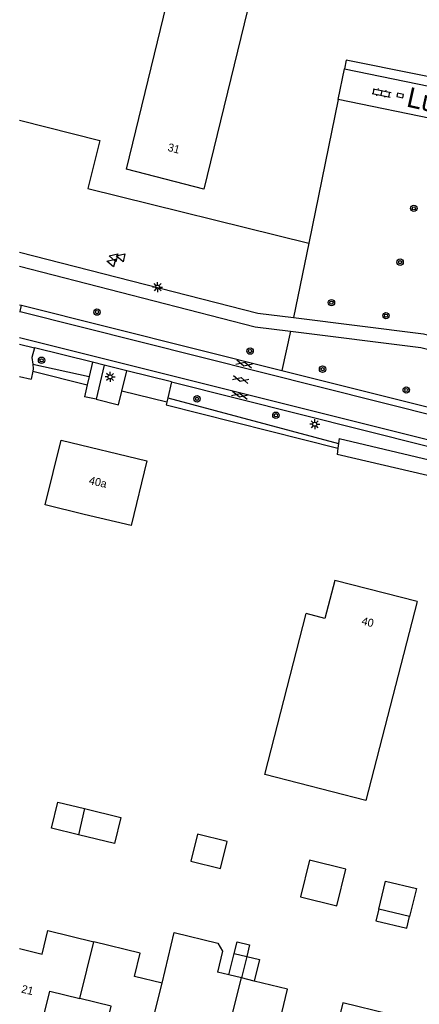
# Model space of a CAD drawing. Extents: x 128000 to 131008, y 398996 to 402500.
# Drawn here: x 128000 to 128050, y 399644.1 to 399767.2 of the extents above; entities that cross this region are included whole.
import ezdxf

# ---------------------------------------------------------------- set-up
doc = ezdxf.new("R2010")
doc.units = 0
for name, color, linetype in [('gg-afsc-erfafscheiding', 7, 'Continuous'), ('gg-anno-huisnummerreeks BGT', 7, 'Continuous'), ('gg-anno-openbare ruimte label', 7, 'Continuous'), ('gg-bbg-gedigitaliseerde bebouwing', 7, 'Continuous'), ('gg-bbg-gedigitaliseerde bijgebouw', 7, 'Continuous'), ('gg-bbg-hoofdgebouw', 7, 'Continuous'), ('gg-bbg-luifel en loopbrug', 7, 'Continuous'), ('gg-bbg-tussenscheiding', 7, 'Continuous'), ('gg-knt-onverhard', 7, 'Continuous'), ('gg-knt-verharding', 7, 'Continuous'), ('gg-knt-verharding nz', 7, 'Continuous'), ('gg-kntw-bovenkant insteek waterloop', 7, 'Continuous'), ('gt-grn-groengrens', 7, 'Continuous'), ('gt-grn-vlakafsluiter', 7, 'Continuous'), ('gt-symb-boom', 7, 'Continuous'), ('gt-symb-gesloten verharding', 7, 'Continuous'), ('gt-symb-klinker verharding', 7, 'Continuous'), ('gt-symb-kolk', 7, 'Continuous'), ('gt-symb-lichtmast', 7, 'Continuous'), ('gt-symb-waterafsluiter', 7, 'Continuous')]:
    doc.layers.add(name, color=color, linetype=linetype)

# ---------------------------------------------------------------- blocks, each defined once
blk = doc.blocks.new('gt0-KL1')
at = {"layer": 'gt-symb-klinker verharding'}
for p, q in [((-1.15, 0.3), (1.15, 0.3)), ((-1, -0.3), (-1, 0.3)), ((-0.5, 0.3), (-0.5, 0.45)), ((0, -0.3), (0, 0.3)), ((0.5, 0.3), (0.5, 0.45)), ((1, -0.3), (1, 0.3)), ((-1.15, -0.3), (1.15, -0.3)), ((-0.5, -0.45), (-0.5, -0.3)), ((0.5, -0.45), (0.5, -0.3))]:
    blk.add_line(p, q, dxfattribs=at)
blk = doc.blocks.new('gt0-WAFSL')
at = {"layer": 'gt-symb-waterafsluiter'}
for p, q in [((-0.5, -0.33), (0, 0.67)), ((0, 0.67), (0.5, -0.33)), ((0.5, -0.33), (-0.5, -0.33))]:
    blk.add_line(p, q, dxfattribs=at)
blk = doc.blocks.new('gt0-BOOM')
at = {"layer": 'gt-symb-boom'}
for radius in [0.4, 0.2]:
    blk.add_circle((0, 0), radius, dxfattribs=at)
blk = doc.blocks.new('gt0-KOLK')
at = {"layer": 'gt-symb-kolk'}
blk.add_lwpolyline([(0, 0), (0.38, 0), (0.38, 0.4), (-0.38, 0.4), (-0.38, 0), (0, 0)], dxfattribs=at)
blk = doc.blocks.new('gt0-LMAST')
at = {"layer": 'gt-symb-lichtmast'}
for p, q in [((-0.18, 0.17), (-0.45, 0.44)), ((-0.01, 0.25), (-0.01, 0.62)), ((0.17, 0.17), (0.44, 0.44)), ((-0.26, 0), (-0.63, 0)), ((-0.18, -0.18), (-0.45, -0.45)), ((-0.01, -0.25), (-0.01, -0.63)), ((0.44, -0.45), (0.17, -0.18)), ((0.24, 0), (0.62, 0))]:
    blk.add_line(p, q, dxfattribs=at)
blk.add_circle((-0.01, 0), 0.25, dxfattribs=at)
blk = doc.blocks.new('gt0-GESVH1')
at = {"layer": 'gt-symb-gesloten verharding'}
for p, q in [((-0.99, -0.26), (0.01, 0.24)), ((0.01, -0.26), (-0.99, 0.24)), ((0.01, 0.24), (1.01, -0.26)), ((1.01, 0.24), (0.01, -0.26))]:
    blk.add_line(p, q, dxfattribs=at)

msp = doc.modelspace()

# ---------------------------------------------------------------- linework, layer by layer
at = {"layer": 'gg-afsc-erfafscheiding'}
for p, q in [((128039.87, 399757.17), (128036.19, 399739.22)), ((128036.19, 399739.22), (128034.28, 399729.93)), ((128018.53, 399719.89), (128039.89, 399714.22))]:
    msp.add_line(p, q, dxfattribs=at)
at = {"layer": 'gg-bbg-gedigitaliseerde bebouwing'}
for p, q in [((128026.19, 399647.8), (128024.74, 399648.15)), ((128029.34, 399647.03), (128027.75, 399647.42))]:
    msp.add_line(p, q, dxfattribs=at)
for points in [[(128049.72, 399694.44), (128043.32, 399669.59), (128030.66, 399672.85), (128035.83, 399692.94)], [(128000, 399651.09), (128002.8, 399650.41), (128003.51, 399653.34), (128009.29, 399651.92)], [(128017.81, 399646.76), (128019.35, 399653.09), (128024.79, 399651.76), (128025.38, 399650.79), (128024.74, 399648.15)], [(128017.81, 399646.76), (128014.36, 399647.6), (128015.07, 399650.51), (128009.29, 399651.92)], [(128036.27, 399642.22), (128032.79, 399643.07), (128033.51, 399646.01), (128029.34, 399647.03)], [(128046.21, 399642.91), (128040.44, 399644.32), (128039.72, 399641.38), (128036.27, 399642.22)]]:
    msp.add_lwpolyline(points, dxfattribs=at)
at = {"layer": 'gg-bbg-gedigitaliseerde bijgebouw'}
for p, q in [((128008.13, 399668.58), (128007.35, 399665.32)), ((128048.79, 399655.09), (128044.93, 399656.03)), ((128026.19, 399647.8), (128026.85, 399650.49)), ((128026.85, 399650.49), (128028.41, 399650.11)), ((128028.41, 399650.11), (128027.75, 399647.42))]:
    msp.add_line(p, q, dxfattribs=at)
for points in [[(128007.35, 399665.32), (128003.97, 399666.13), (128004.76, 399669.39), (128008.13, 399668.58)], [(128044.93, 399656.03), (128045.79, 399659.53), (128049.64, 399658.59), (128048.79, 399655.09)]]:
    msp.add_lwpolyline(points, dxfattribs=at)
at = {"layer": 'gg-bbg-hoofdgebouw'}
for points in [[(128018.77, 399770.75), (128028.49, 399768.35), (128023.06, 399745.97), (128013.35, 399748.49), (128018.77, 399770.75)], [(128008.07, 399705.34), (128003.21, 399706.52), (128005.18, 399714.61), (128015.9, 399712.04), (128013.95, 399703.94), (128008.07, 399705.34)], [(128049.72, 399694.44), (128039.42, 399697.09), (128038.19, 399692.34), (128035.83, 399692.94)], [(128000, 399642.05), (128002.7, 399641.39), (128003.78, 399645.77), (128007.52, 399644.85)], [(128015.7, 399638.21), (128010.38, 399639.51), (128011.45, 399643.88), (128007.52, 399644.85)]]:
    msp.add_lwpolyline(points, dxfattribs=at)
at = {"layer": 'gg-bbg-luifel en loopbrug'}
for points in [[(128008.13, 399668.58), (128012.66, 399667.49), (128011.87, 399664.22), (128007.35, 399665.32)], [(128022.25, 399665.38), (128021.42, 399662), (128025.14, 399661.09), (128025.97, 399664.48), (128022.25, 399665.38)], [(128036.26, 399662.12), (128035.14, 399657.56), (128039.7, 399656.45), (128040.81, 399661.01), (128036.26, 399662.12)], [(128044.93, 399656.03), (128044.58, 399654.58), (128048.43, 399653.63), (128048.79, 399655.09)], [(128026.85, 399650.49), (128027.2, 399651.95), (128028.76, 399651.57), (128028.41, 399650.11)], [(128028.41, 399650.11), (128029.99, 399649.73), (128029.34, 399647.03)]]:
    msp.add_lwpolyline(points, dxfattribs=at)
at = {"layer": 'gg-bbg-tussenscheiding'}
for p, q in [((128007.52, 399644.85), (128009.29, 399651.92)), ((128025.97, 399640.34), (128027.75, 399647.42)), ((128027.75, 399647.42), (128026.19, 399647.8)), ((128015.7, 399638.21), (128017.81, 399646.76))]:
    msp.add_line(p, q, dxfattribs=at)
at = {"layer": 'gg-knt-onverhard'}
msp.add_line((128001.64, 399723.25), (128001.44, 399722.24), dxfattribs=at)
for points in [[(128001.86, 399726.14), (128001.54, 399724.93), (128001.63, 399724.12)], [(128001.63, 399724.12), (128001.7, 399723.52), (128001.64, 399723.25)]]:
    msp.add_lwpolyline(points, dxfattribs=at)
at = {"layer": 'gg-knt-verharding'}
for p, q in [((128039.87, 399757.17), (128040.64, 399761)), ((128040.64, 399761), (128067.4, 399755.51)), ((128066.61, 399751.71), (128039.87, 399757.17)), ((128000, 399731.53), (128000.24, 399731.47)), ((128000, 399730.69), (128000.05, 399730.68)), ((128000.05, 399730.68), (128000.24, 399731.47)), ((128000.24, 399731.47), (128032.82, 399723.34)), ((128000, 399726.6), (128001.86, 399726.14)), ((128009.13, 399724.35), (128001.86, 399726.14)), ((128009.13, 399724.35), (128008.7, 399722.56)), ((128010.58, 399723.98), (128009.13, 399724.35)), ((128010.58, 399723.98), (128009.57, 399719.73)), ((128013.41, 399723.27), (128010.58, 399723.98)), ((128012.79, 399720.75), (128013.41, 399723.27)), ((128019, 399721.89), (128013.41, 399723.27)), ((128032.82, 399723.34), (128058.13, 399717.01)), ((128008.7, 399722.56), (128008.45, 399721.53)), ((128019, 399721.89), (128018.53, 399719.89)), ((128008.45, 399721.53), (128008.1, 399720.03)), ((128018.53, 399719.89), (128018.4, 399719.36))]:
    msp.add_line(p, q, dxfattribs=at)
for points in [[(128067.61, 399756.72), (128040.86, 399762.1), (128040.64, 399761)], [(128000, 399738.1), (128029.78, 399730.49), (128034.28, 399729.93)], [(128000, 399736.34), (128029.45, 399728.77), (128033.9, 399728.22)], [(128034.28, 399729.93), (128050.51, 399727.91), (128061.34, 399725.19)], [(128033.9, 399728.22), (128050.18, 399726.18), (128062.46, 399723.1)], [(128019, 399721.89), (128059.01, 399711.86), (128061.59, 399711.25)], [(128009.57, 399719.73), (128012.37, 399719.05), (128012.79, 399720.75)]]:
    msp.add_lwpolyline(points, dxfattribs=at)
at = {"layer": 'gg-knt-verharding nz'}
msp.add_line((128000.05, 399730.68), (128177.26, 399686.25), dxfattribs=at)
msp.add_lwpolyline([(128000, 399727.44), (128057.68, 399713.03), (128113.76, 399698.93), (128176.5, 399683.23)], dxfattribs=at)
at = {"layer": 'gg-kntw-bovenkant insteek waterloop'}
for p, q in [((128039.96, 399714.82), (128039.89, 399714.22)), ((128039.96, 399714.82), (128058.66, 399710.4)), ((128039.81, 399713.62), (128039.72, 399712.83)), ((128039.89, 399714.22), (128039.81, 399713.62)), ((128058.23, 399708.55), (128039.72, 399712.83))]:
    msp.add_line(p, q, dxfattribs=at)
at = {"layer": 'gt-grn-groengrens'}
for p, q in [((128033.9, 399728.22), (128032.82, 399723.34)), ((128001.63, 399724.12), (128008.7, 399722.56)), ((128001.64, 399723.25), (128008.45, 399721.53))]:
    msp.add_line(p, q, dxfattribs=at)
for points in [[(128000, 399754.59), (128010.03, 399752.07), (128008.54, 399746.08), (128036.19, 399739.22)], [(128018.4, 399719.36), (128018.32, 399719.04), (128039.81, 399713.62)]]:
    msp.add_lwpolyline(points, dxfattribs=at)
at = {"layer": 'gt-grn-vlakafsluiter'}
for p, q in [((128000, 399722.59), (128001.44, 399722.24)), ((128018.4, 399719.36), (128012.79, 399720.75)), ((128009.57, 399719.73), (128008.1, 399720.03))]:
    msp.add_line(p, q, dxfattribs=at)

# ---------------------------------------------------------------- block references
at = {"layer": 'gt-symb-boom'}
for p in [(128049.32, 399743.58), (128047.6, 399736.86), (128039.01, 399731.8), (128009.67, 399730.62), (128045.83, 399730.17), (128028.83, 399725.75), (128002.74, 399724.6), (128037.9, 399723.49), (128048.37, 399720.89), (128022.19, 399719.78), (128032.06, 399717.73)]:
    msp.add_blockref('gt0-BOOM', p, dxfattribs=at)
at = {"layer": 'gt-symb-gesloten verharding'}
for p, rotation in [((128028.09, 399724.13), -13.827795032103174), ((128027.64, 399722.2), -13.827795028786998), ((128027.54, 399720.23), -13.827795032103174)]:
    msp.add_blockref('gt0-GESVH1', p, dxfattribs=dict(at, rotation=rotation))
at = {"layer": 'gt-symb-klinker verharding', "rotation": -11.53462065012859}
msp.add_blockref('gt0-KL1', (128045.28, 399758), dxfattribs=at)
at = {"layer": 'gt-symb-kolk', "rotation": -11.826703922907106}
msp.add_blockref('gt0-KOLK', (128047.57, 399757.49), dxfattribs=at)
at = {"layer": 'gt-symb-lichtmast'}
for p in [(128017.26, 399733.74), (128011.32, 399722.52), (128036.92, 399716.61)]:
    msp.add_blockref('gt0-LMAST', p, dxfattribs=at)
at = {"layer": 'gt-symb-waterafsluiter'}
for p, rotation in [((128011.85, 399737.48), 76.29711003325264), ((128012.73, 399737.48), 76.2971100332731), ((128011.54, 399736.84), 76.29711003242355)]:
    msp.add_blockref('gt0-WAFSL', p, dxfattribs=dict(at, rotation=rotation))

# ---------------------------------------------------------------- texts
at = {"layer": 'gg-anno-huisnummerreeks BGT'}
for s, rotation, p in [('31', 345.5, (128018.45, 399750.78)), ('40a', 346.5, (128008.6, 399709.16)), ('40', 345.6, (128042.71, 399691.6)), ('21', 346.4, (128000.14, 399645.61))]:
    msp.add_text(s, height=1, rotation=rotation, dxfattribs=at).set_placement(p)
at = {"layer": 'gg-anno-openbare ruimte label'}
msp.add_text('Luxwoudestraat', height=2.5, rotation=347.4, dxfattribs=at).set_placement((128048.28, 399756.33))

doc.saveas('drawing.dxf')
